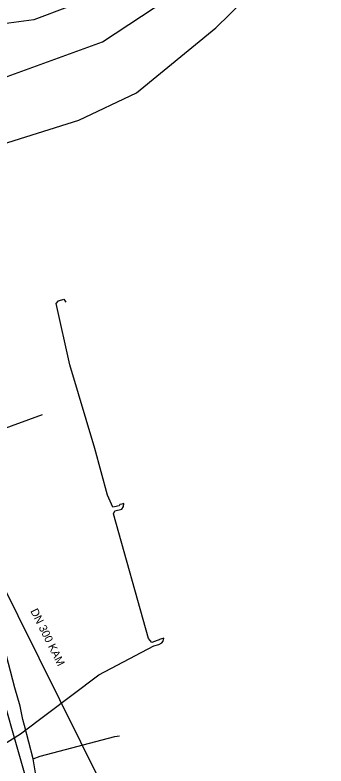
# Model space of a CAD drawing. Extents: x -595540 to -593988, y -1160850 to -1159202.
# Drawn here: x -595291.4 to -595260.2, y -1160219.7 to -1160144.7 of the extents above; entities that cross this region are included whole.
import ezdxf

# ---------------------------------------------------------------- set-up
doc = ezdxf.new("R2010")
doc.units = 0
for name, color, linetype in [('BVK-JEDNOTNA_popisy', 7, 'Continuous'), ('BVK-JEDNOTNA_trasa sítě', 7, 'Continuous'), ('BVK-VODOVOD_trasa sítě', 7, 'Continuous'), ('DESTOVA_trasa neprovozované sítě', 7, 'Continuous'), ('DSP-SDEL-VODAFONE_kabel', 7, 'Continuous'), ('EON-NN_kabel', 7, 'Continuous'), ('INNOGY-STL_trasa sítě', 7, 'Continuous')]:
    doc.layers.add(name, color=color, linetype=linetype)

msp = doc.modelspace()

# ---------------------------------------------------------------- linework, layer by layer
at = {"layer": 'BVK-JEDNOTNA_trasa sítě'}
msp.add_line((-595270.359, -1160246.2), (-595297.873, -1160191.014), dxfattribs=at)
at = {"layer": 'BVK-VODOVOD_trasa sítě'}
msp.add_lwpolyline([(-595289.575, -1160223.314), (-595292.579, -1160212.812), (-595293.727, -1160208.797)], dxfattribs=at)
at = {"layer": 'DESTOVA_trasa neprovozované sítě'}
msp.add_line((-595288.62, -1160184.65), (-595298.59, -1160188.225), dxfattribs=at)
at = {"layer": 'DSP-SDEL-VODAFONE_kabel'}
msp.add_lwpolyline([(-595310.106, -1160161.066), (-595309.592, -1160161.161), (-595309.214, -1160161.254), (-595308.723, -1160161.396), (-595307.844, -1160161.285), (-595300.571, -1160158.892), (-595297.054, -1160158.522), (-595293.265, -1160157.815), (-595284.969, -1160155.2), (-595279.187, -1160152.467), (-595271.272, -1160145.978), (-595258.783, -1160133.806), (-595256.314, -1160130.96), (-595253.633, -1160127.227), (-595253.268, -1160126.469), (-595252.993, -1160124.784), (-595249.536, -1160120.794)], dxfattribs=at)
msp.add_lwpolyline([(-595310.106, -1160161.066), (-595309.592, -1160161.161), (-595309.214, -1160161.254), (-595308.723, -1160161.396), (-595307.844, -1160161.285), (-595300.571, -1160158.892), (-595297.054, -1160158.522), (-595293.265, -1160157.815), (-595284.969, -1160155.2), (-595279.187, -1160152.467), (-595271.272, -1160145.978), (-595258.783, -1160133.806), (-595256.314, -1160130.96), (-595253.633, -1160127.227), (-595253.268, -1160126.469), (-595252.993, -1160124.784), (-595249.536, -1160120.794)], dxfattribs=at)
at = {"layer": 'EON-NN_kabel'}
for points in [[(-595258.373, -1160124.083), (-595259.154, -1160124.616), (-595261.547, -1160126.178), (-595264.852, -1160128.553), (-595272.797, -1160134.116), (-595279.314, -1160138.97), (-595286.098, -1160143.913), (-595289.464, -1160145.197), (-595294.99, -1160145.922), (-595297.91, -1160145.8)], [(-595293.492, -1160218.171), (-595290.79, -1160216.51), (-595282.971, -1160210.622), (-595277.462, -1160207.719), (-595276.976, -1160207.562), (-595276.647, -1160207.414), (-595276.537, -1160207.234), (-595276.466, -1160206.939), (-595276.687, -1160207.001), (-595276.908, -1160207.065), (-595276.923, -1160207.1), (-595277.12, -1160207.188), (-595277.677, -1160207.37), (-595277.993, -1160206.968), (-595281.485, -1160194.523), (-595281.358, -1160194.224), (-595280.654, -1160194.077), (-595280.487, -1160193.779), (-595280.471, -1160193.497), (-595280.674, -1160193.551), (-595280.874, -1160193.606), (-595280.881, -1160193.663), (-595280.914, -1160193.723), (-595281.406, -1160193.824), (-595281.567, -1160193.845), (-595282.097, -1160192.669), (-595283.356, -1160187.995), (-595285.867, -1160179.64), (-595287.227, -1160173.535), (-595286.991, -1160173.244), (-595286.462, -1160173.083), (-595286.257, -1160173.388)]]:
    msp.add_lwpolyline(points, dxfattribs=at)
at = {"layer": 'INNOGY-STL_trasa sítě'}
for points in [[(-595298.72, -1160149.81), (-595293.22, -1160151.14), (-595292.12, -1160150.84), (-595282.59, -1160147.38), (-595274.79, -1160142.24), (-595265.1, -1160134.68), (-595261.26, -1160130.43), (-595255.91, -1160124.21), (-595252.3, -1160120.13), (-595235.1, -1160106.32), (-595229.13, -1160102.78), (-595224.53, -1160100.99), (-595208.42, -1160096.62), (-595191.5, -1160094.06), (-595171.19, -1160091.21), (-595144.48, -1160088.32), (-595116.92, -1160086.75), (-595095.63, -1160085.88)], [(-595290.41, -1160215.66), (-595290.56, -1160215.08), (-595290.65, -1160214.74), (-595290.83, -1160213.724), (-595291.38, -1160211.89), (-595293.78, -1160202.82), (-595296.88, -1160191.56), (-595298.66, -1160184.97), (-595299.5, -1160181.81), (-595302.16, -1160172.34), (-595304.37, -1160164.54), (-595305.23, -1160162.32), (-595306.49, -1160159.18), (-595306.809, -1160158.416), (-595306.916, -1160158.062)], [(-595289.209, -1160221.003), (-595289.52, -1160218.98), (-595290.41, -1160215.66)], [(-595289.52, -1160218.98), (-595288.82, -1160218.74), (-595281.36, -1160216.78), (-595280.91, -1160216.69)]]:
    msp.add_lwpolyline(points, dxfattribs=at)

# ---------------------------------------------------------------- texts
at = {"layer": 'BVK-JEDNOTNA_popisy'}
msp.add_text('DN 300 KAM', height=0.8, rotation=296.50566, dxfattribs=at).set_placement((-595289.831, -1160204.231))

doc.saveas('drawing.dxf')
